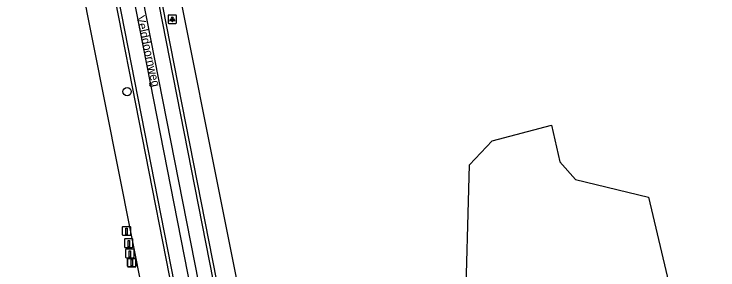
# Model space of a CAD drawing. Extents: x 160203 to 161526, y 379529 to 381797.
# Drawn here: x 160864.4 to 160947.3, y 380107.3 to 380137.4 of the extents above; entities that cross this region are included whole.
import ezdxf

# ---------------------------------------------------------------- set-up
doc = ezdxf.new("R2010")
doc.units = 0
for name, color, linetype in [('IMGEO_Afsluitpaal', 7, 'Continuous'), ('IMGEO_Boom', 7, 'Continuous'), ('IMGEO_Lichtpunt', 7, 'Continuous'), ('IMGEO_Loofbos', 7, 'Continuous'), ('IMGEO_Openbare_ruimte_label', 7, 'Continuous'), ('IMGEO_Paal', 7, 'Continuous'), ('IMGEO_Rijbaan_lokaal_gesloten', 7, 'Continuous'), ('IMGEO_Rijbaan_lokaal_open', 7, 'Continuous')]:
    doc.layers.add(name, color=color, linetype=linetype)

msp = doc.modelspace()

# ---------------------------------------------------------------- linework, layer by layer
at = {"layer": 'IMGEO_Afsluitpaal'}
for p, q in [((160877.84, 380108.656), (160878.63, 380108.656)), ((160878.63, 380108.656), (160877.84, 380108.656)), ((160877.74, 380107.756), (160877.74, 380108.556)), ((160877.74, 380108.556), (160877.74, 380107.756)), ((160878.73, 380108.556), (160878.73, 380107.756)), ((160878.73, 380107.756), (160878.73, 380108.556)), ((160878.63, 380107.656), (160877.84, 380107.656)), ((160877.84, 380107.656), (160878.63, 380107.656))]:
    msp.add_line(p, q, dxfattribs=at)
msp.add_lwpolyline([(160878.16, 380108.531), (160878.31, 380108.531), (160878.31, 380107.781), (160878.16, 380107.781), (160878.16, 380108.531)], dxfattribs=at)
for centre, start, end in [((160877.84, 380108.556), 90, 180), ((160877.84, 380108.556), 90, 180), ((160878.63, 380108.556), 0, 90), ((160878.63, 380108.556), 360, 90), ((160877.84, 380107.756), 180, 270), ((160877.84, 380107.756), 180, 270), ((160878.63, 380107.756), 270, 0), ((160878.63, 380107.756), 270, 0)]:
    msp.add_arc(centre, 0.1, start, end, dxfattribs=at)
at = {"layer": 'IMGEO_Boom'}
msp.add_circle((160877.685, 380128.302), 0.489, dxfattribs=at)
at = {"layer": 'IMGEO_Lichtpunt'}
for p, q in [((160882.516, 380137.227), (160882.516, 380136.42)), ((160882.516, 380137.227), (160882.516, 380136.42)), ((160883.418, 380137.322), (160882.61, 380137.322)), ((160883.418, 380137.322), (160882.61, 380137.322)), ((160883.512, 380136.42), (160883.512, 380137.227)), ((160883.512, 380136.42), (160883.512, 380137.227)), ((160882.61, 380136.326), (160883.418, 380136.326)), ((160882.61, 380136.326), (160883.418, 380136.326))]:
    msp.add_line(p, q, dxfattribs=at)
for points in [[(160882.89, 380136.891), (160882.929, 380136.863), (160882.741, 380136.601), (160882.703, 380136.628), (160882.89, 380136.891)], [(160883.102, 380136.863), (160883.14, 380136.89), (160883.327, 380136.628), (160883.288, 380136.6), (160883.102, 380136.863)], [(160882.992, 380136.843), (160883.039, 380136.843), (160883.039, 380136.521), (160882.992, 380136.521), (160882.992, 380136.843)]]:
    msp.add_lwpolyline(points, dxfattribs=at)
msp.add_circle((160883.015, 380137.025), 0.0994, dxfattribs=at)
for centre, start, end in [((160882.61, 380137.227), 90, 180), ((160882.61, 380137.227), 90, 180), ((160883.418, 380137.227), 0, 90), ((160883.418, 380137.227), 0, 90), ((160882.61, 380136.42), 180, 270), ((160882.61, 380136.42), 180, 270), ((160883.418, 380136.42), 270, 0), ((160883.418, 380136.42), 270, 360)]:
    msp.add_arc(centre, 0.0946, start, end, dxfattribs=at)
at = {"layer": 'IMGEO_Loofbos'}
for points in [[(160852.661, 380239.334), (160879.617, 380104.11)], [(160879.549, 380161.442), (160892.955, 380094.353)], [(160892.955, 380094.353), (160897.258, 380093.833), (160907.156, 380095.894), (160917.557, 380101.063), (160918.035, 380119.689), (160920.712, 380122.517), (160927.725, 380124.364), (160928.697, 380120.046), (160930.535, 380117.947), (160939.157, 380115.876), (160947.339, 380081.313), (160922.642, 380076.701), (160920.634, 380088.87), (160898.801, 380083.398), (160896.929, 380082.22), (160895.533, 380081.45)]]:
    msp.add_lwpolyline(points, dxfattribs=at)
at = {"layer": 'IMGEO_Paal'}
for p, q in [((160877.115, 380112.312), (160877.115, 380111.471)), ((160877.115, 380112.312), (160877.115, 380111.471)), ((160878.031, 380112.396), (160877.19, 380112.396)), ((160878.031, 380112.396), (160877.19, 380112.396)), ((160878.115, 380111.48), (160878.115, 380112.321)), ((160878.115, 380111.48), (160878.115, 380112.321)), ((160877.199, 380111.396), (160878.04, 380111.396)), ((160877.199, 380111.396), (160878.04, 380111.396)), ((160877.375, 380110.873), (160877.375, 380110.032)), ((160877.375, 380110.873), (160877.375, 380110.032)), ((160878.291, 380110.957), (160877.45, 380110.957)), ((160878.291, 380110.957), (160877.45, 380110.957)), ((160878.375, 380110.041), (160878.375, 380110.882)), ((160878.375, 380110.041), (160878.375, 380110.882)), ((160877.459, 380109.957), (160878.3, 380109.957)), ((160877.459, 380109.957), (160878.3, 380109.957)), ((160877.5, 380109.659), (160877.5, 380108.818)), ((160877.5, 380109.659), (160877.5, 380108.818)), ((160878.416, 380109.743), (160877.575, 380109.743)), ((160878.416, 380109.743), (160877.575, 380109.743)), ((160878.5, 380108.827), (160878.5, 380109.668)), ((160878.5, 380108.827), (160878.5, 380109.668)), ((160877.584, 380108.743), (160878.425, 380108.743)), ((160877.584, 380108.743), (160878.425, 380108.743))]:
    msp.add_line(p, q, dxfattribs=at)
for points in [[(160877.53, 380112.209), (160877.69, 380112.209), (160877.69, 380111.476), (160877.53, 380111.476), (160877.53, 380112.209)], [(160877.79, 380110.77), (160877.95, 380110.77), (160877.95, 380110.037), (160877.79, 380110.037), (160877.79, 380110.77)], [(160877.915, 380109.556), (160878.075, 380109.556), (160878.075, 380108.823), (160877.915, 380108.823), (160877.915, 380109.556)]]:
    msp.add_lwpolyline(points, dxfattribs=at)
for centre, start, end in [((160877.193, 380112.318), 92.4484, 184.28452), ((160877.193, 380112.318), 92.4484, 184.28452), ((160878.037, 380112.318), 2.4484, 94.28452), ((160878.037, 380112.318), 2.4484, 94.28452), ((160877.193, 380111.474), 182.4484, 274.28452), ((160877.193, 380111.474), 182.4484, 274.28452), ((160878.037, 380111.474), 272.4484, 4.28452), ((160878.037, 380111.474), 272.4484, 4.28452), ((160877.453, 380110.879), 92.4484, 184.28452), ((160877.453, 380110.879), 92.4484, 184.28452), ((160878.297, 380110.879), 2.4484, 94.28452), ((160878.297, 380110.879), 2.4484, 94.28452), ((160877.453, 380110.035), 182.4484, 274.28452), ((160877.453, 380110.035), 182.4484, 274.28452), ((160877.578, 380109.665), 92.4484, 184.28452), ((160877.578, 380109.665), 92.4484, 184.28452), ((160878.297, 380110.035), 272.4484, 4.28452), ((160878.297, 380110.035), 272.4484, 4.28452), ((160878.422, 380109.665), 2.4484, 94.28452), ((160878.422, 380109.665), 2.4484, 94.28452), ((160877.578, 380108.821), 182.4484, 274.28452), ((160877.578, 380108.821), 182.4484, 274.28452), ((160878.422, 380108.821), 272.4484, 4.28452), ((160878.422, 380108.821), 272.4484, 4.28452)]:
    msp.add_arc(centre, 0.0779, start, end, dxfattribs=at)
at = {"layer": 'IMGEO_Rijbaan_lokaal_gesloten'}
for points in [[(160919.01, 379947.114), (160918.701, 379948.964), (160892.944, 380080.195), (160869.506, 380199.393)], [(160918.669, 379925.757), (160914.093, 379948.69), (160872.738, 380159.431), (160865.008, 380198.49)], [(160917.449, 379940.569), (160915.855, 379949.015), (160874.382, 380160.192), (160866.722, 380198.834)], [(160867.75, 380199.041), (160891.303, 380079.455), (160916.864, 379949.182), (160918.479, 379940.789), (160917.449, 379940.569)]]:
    msp.add_lwpolyline(points, dxfattribs=at)
at = {"layer": 'IMGEO_Rijbaan_lokaal_open'}
for points in [[(160926.044, 379887.123), (160925.694, 379888.565), (160919.399, 379920.083), (160913.703, 379948.599), (160883.085, 380104.658), (160872.358, 380159.336), (160864.629, 380198.41)], [(160890.502, 380094.649), (160877.378, 380161.397)]]:
    msp.add_lwpolyline(points, dxfattribs=at)

# ---------------------------------------------------------------- texts
at = {"layer": 'IMGEO_Openbare_ruimte_label'}
msp.add_text('Velddoornweg', height=1, rotation=282.59095, dxfattribs=at).set_placement((160878.771, 380137.139))

doc.saveas('drawing.dxf')
